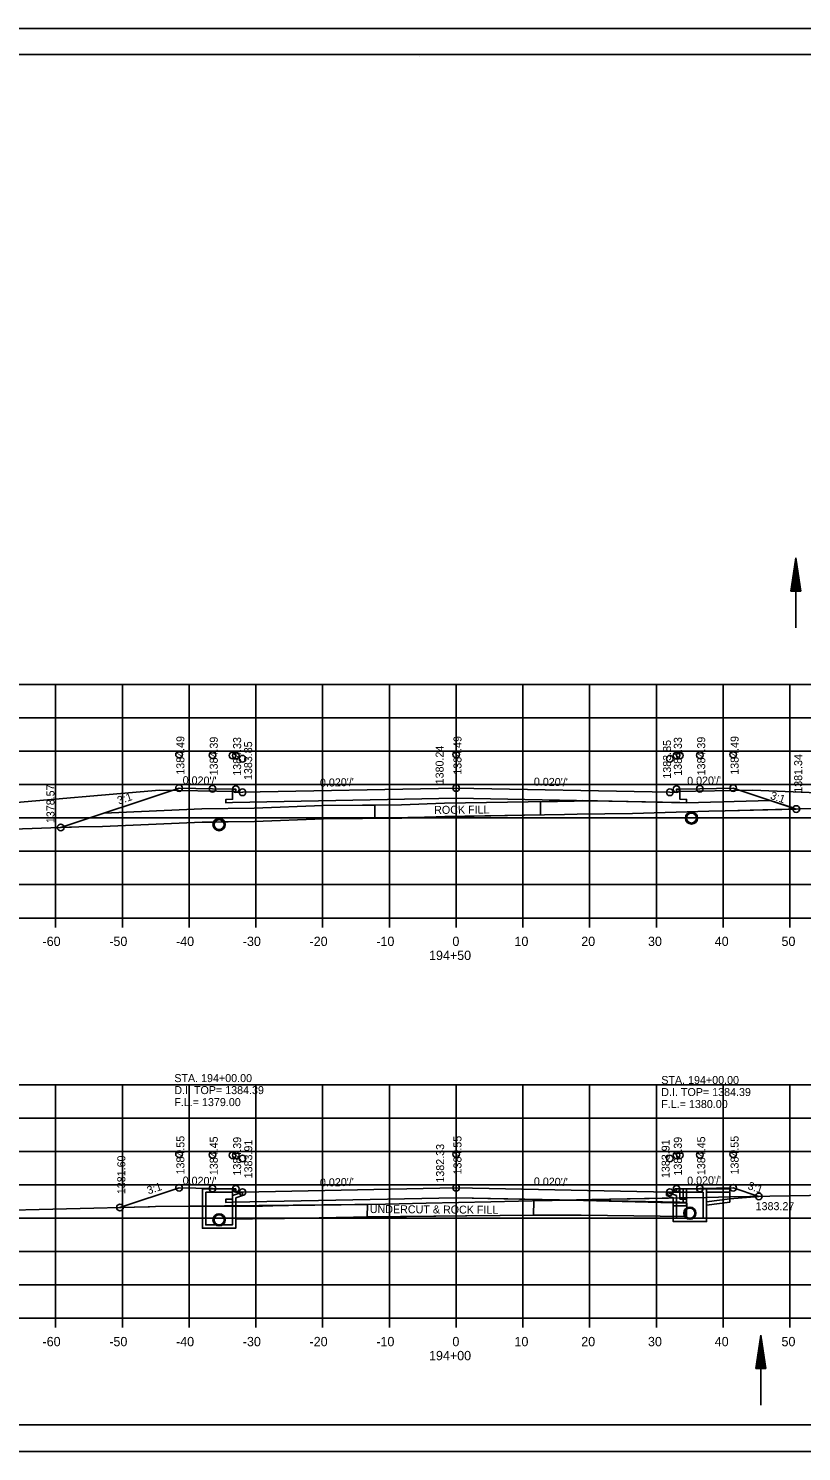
# Model space of a CAD drawing. Extents: x 1374311 to 1383814, y 384102 to 406278.
# Drawn here: x 1382576 to 1382691.8, y 400731.6 to 400945 of the extents above; entities that cross this region are included whole.
import ezdxf

# ---------------------------------------------------------------- set-up
doc = ezdxf.new("R2010")
doc.units = 0
for name, color, linetype in [('R_Axis', 7, 'Continuous'), ('R_Axis Annot', 7, 'Continuous'), ('R_Border', 7, 'Continuous'), ('R_Draft', 7, 'Continuous'), ('R_Drive', 7, 'Continuous'), ('R_Exist Surface', 7, 'Continuous'), ('R_Fin Surface', 7, 'Continuous'), ('R_Grid', 7, 'Continuous'), ('R_No Plot', 7, 'Continuous'), ('R_Water', 7, 'Continuous'), ('R_Water Annot', 7, 'Continuous'), ('R_Xsect Elev', 7, 'Continuous'), ('R_Xsect Slope', 7, 'Continuous')]:
    doc.layers.add(name, color=color, linetype=linetype)

msp = doc.modelspace()

# ---------------------------------------------------------------- linework, layer by layer
at = {"layer": 'R_Axis'}
for p, q in [((1382500.07, 400811.63), (1382780.07, 400811.63)), ((1382580.07, 400810.23), (1382580.07, 400811.63)), ((1382590.07, 400810.23), (1382590.07, 400811.63)), ((1382600.07, 400810.23), (1382600.07, 400811.63)), ((1382610.07, 400810.23), (1382610.07, 400811.63)), ((1382620.07, 400810.23), (1382620.07, 400811.63)), ((1382630.07, 400810.23), (1382630.07, 400811.63)), ((1382640.07, 400810.23), (1382640.07, 400811.63)), ((1382650.07, 400810.23), (1382650.07, 400811.63)), ((1382660.07, 400810.23), (1382660.07, 400811.63)), ((1382670.07, 400810.23), (1382670.07, 400811.63)), ((1382680.07, 400810.23), (1382680.07, 400811.63)), ((1382690.07, 400810.23), (1382690.07, 400811.63)), ((1382500.07, 400751.63), (1382780.07, 400751.63)), ((1382580.07, 400750.23), (1382580.07, 400751.63)), ((1382590.07, 400750.23), (1382590.07, 400751.63)), ((1382600.07, 400750.23), (1382600.07, 400751.63)), ((1382610.07, 400750.23), (1382610.07, 400751.63)), ((1382620.07, 400750.23), (1382620.07, 400751.63)), ((1382630.07, 400750.23), (1382630.07, 400751.63)), ((1382640.07, 400750.23), (1382640.07, 400751.63)), ((1382650.07, 400750.23), (1382650.07, 400751.63)), ((1382660.07, 400750.23), (1382660.07, 400751.63)), ((1382670.07, 400750.23), (1382670.07, 400751.63)), ((1382680.07, 400750.23), (1382680.07, 400751.63)), ((1382690.07, 400750.23), (1382690.07, 400751.63))]:
    msp.add_line(p, q, dxfattribs=at)
at = {"layer": 'R_Border'}
for p, q in [((1382482.07, 400941.09), (1382798.25, 400941.09)), ((1382634.59, 400940.83), (1382634.59, 400940.83)), ((1382634.59, 400940.83), (1382634.59, 400940.83)), ((1382798.25, 400735.63), (1382482.07, 400735.63))]:
    msp.add_line(p, q, dxfattribs=at)
at = {"layer": 'R_Draft'}
for p, q in [((1382690.22, 400860.63), (1382690.97, 400865.63)), ((1382691.72, 400860.63), (1382690.97, 400865.63)), ((1382690.35, 400860.63), (1382690.97, 400864.8)), ((1382690.48, 400860.63), (1382690.97, 400863.94)), ((1382691.6, 400860.63), (1382690.97, 400864.8)), ((1382691.47, 400860.63), (1382690.97, 400863.94)), ((1382690.6, 400860.63), (1382690.97, 400863.11)), ((1382690.73, 400860.63), (1382690.97, 400862.26)), ((1382690.86, 400860.63), (1382690.97, 400861.42)), ((1382691.35, 400860.63), (1382690.97, 400863.11)), ((1382691.22, 400860.63), (1382690.97, 400862.26)), ((1382691.09, 400860.63), (1382690.97, 400861.42)), ((1382691.72, 400860.63), (1382690.22, 400860.63)), ((1382684.96, 400744.11), (1382685.71, 400749.11)), ((1382686.46, 400744.11), (1382685.71, 400749.11)), ((1382685.08, 400744.11), (1382685.71, 400748.28)), ((1382685.21, 400744.11), (1382685.71, 400747.42)), ((1382685.34, 400744.11), (1382685.71, 400746.58)), ((1382686.33, 400744.11), (1382685.71, 400748.28)), ((1382686.21, 400744.11), (1382685.71, 400747.42)), ((1382686.08, 400744.11), (1382685.71, 400746.58)), ((1382686.46, 400744.11), (1382684.96, 400744.11)), ((1382685.46, 400744.11), (1382685.71, 400745.74)), ((1382685.59, 400744.11), (1382685.71, 400744.9)), ((1382685.95, 400744.11), (1382685.71, 400745.74)), ((1382685.83, 400744.11), (1382685.71, 400744.9))]:
    msp.add_line(p, q, dxfattribs=at)
at = {"layer": 'R_Drive'}
for p, q in [((1382595.63, 400830.81), (1382514.78, 400823.84)), ((1382595.63, 400830.81), (1382607.07, 400830.58)), ((1382684.52, 400830.81), (1382673.08, 400830.58)), ((1382684.52, 400830.81), (1382731.91, 400828.88))]:
    msp.add_line(p, q, dxfattribs=at)
at = {"layer": 'R_Exist Surface'}
for points in [[(1382500.07, 400823.34), (1382500.62, 400823.37), (1382504.52, 400823.47), (1382516.68, 400823.87), (1382525.27, 400824), (1382533.35, 400824.23), (1382545.98, 400824.39), (1382549.85, 400824.48), (1382565.95, 400824.72), (1382566.32, 400824.72), (1382568.08, 400824.75), (1382583.53, 400825.3), (1382587.09, 400825.35), (1382602.03, 400825.99), (1382609.84, 400826.1), (1382620.18, 400826.48), (1382631.95, 400826.6), (1382638.36, 400826.84), (1382656.29, 400827.14), (1382658.2, 400827.21), (1382666.5, 400827.31), (1382677.92, 400827.63), (1382680.35, 400827.68), (1382699.18, 400828.19)], [(1382500.07, 400764.64), (1382503.87, 400764.81), (1382506.65, 400764.94), (1382521.19, 400765.52), (1382527.56, 400765.84), (1382538.53, 400766.3), (1382546.59, 400766.73), (1382554.4, 400766.96), (1382564.33, 400767.55), (1382569.43, 400767.71), (1382593.91, 400768.34), (1382594.12, 400768.35), (1382595.05, 400768.36), (1382611.08, 400768.45), (1382615.67, 400768.57), (1382629.51, 400768.72), (1382635.58, 400768.88), (1382645.29, 400769.06), (1382653.54, 400769.29), (1382660.4, 400769.42), (1382677.62, 400769.73), (1382681.11, 400769.84), (1382695.94, 400770.06)]]:
    msp.add_lwpolyline(points, dxfattribs=at)
for centre in [(1382675.32, 400826.62), (1382604.56, 400825.63), (1382675.08, 400767.38), (1382604.56, 400766.38), (1382604.56, 400766.38)]:
    msp.add_circle(centre, 0.917, dxfattribs=at)
at = {"layer": 'R_Fin Surface'}
for p, q in [((1382587.31, 400827.36), (1382581.3, 400825.36)), ((1382687.12, 400829.27), (1382674.58, 400828.92)), ((1382690.54, 400828.13), (1382687.12, 400829.27)), ((1382602.03, 400825.99), (1382603.73, 400826.01)), ((1382638.36, 400826.84), (1382656.29, 400827.14)), ((1382651.7, 400769.21), (1382651.68, 400767.07)), ((1382651.7, 400769.21), (1382651.7, 400769.21)), ((1382674.62, 400768.9), (1382674.62, 400768.9)), ((1382651.68, 400767.07), (1382626.74, 400766.81))]:
    msp.add_line(p, q, dxfattribs=at)
for points in [[(1382580.83, 400825.2), (1382580.83, 400825.2), (1382598.56, 400831.11), (1382598.56, 400831.11), (1382603.56, 400831.01), (1382606.56, 400830.95), (1382606.56, 400830.95), (1382607.06, 400830.95), (1382607.06, 400830.95), (1382607.07, 400830.45), (1382608.07, 400830.47), (1382608.07, 400830.47), (1382608.07, 400830.47), (1382640.07, 400831.11), (1382640.07, 400831.11), (1382672.07, 400830.47), (1382673.07, 400830.45), (1382673.07, 400830.45), (1382673.08, 400830.95), (1382673.58, 400830.95), (1382673.58, 400830.95), (1382676.58, 400831.01), (1382676.58, 400831.01), (1382676.58, 400831.01), (1382681.58, 400831.11), (1382691.02, 400827.97), (1382691.02, 400827.97)], [(1382673.58, 400830.95), (1382673.59, 400829.43), (1382674.59, 400829.42), (1382674.58, 400828.92), (1382673.58, 400828.94), (1382640.07, 400829.61), (1382606.56, 400828.94), (1382605.56, 400828.92), (1382605.57, 400829.42), (1382606.57, 400829.43), (1382606.56, 400830.95)], [(1382587.31, 400827.36), (1382601.97, 400827.98), (1382609.79, 400828.1), (1382620.13, 400828.48), (1382631.9, 400828.6), (1382638.31, 400828.84), (1382660.29, 400829.21)], [(1382660.29, 400829.21), (1382652.7, 400829.07), (1382652.72, 400827.1), (1382627.88, 400826.61), (1382627.88, 400828.54), (1382620.13, 400828.48), (1382609.79, 400828.1), (1382601.97, 400827.98), (1382587.31, 400827.36)], [(1382656.29, 400827.14), (1382658.2, 400827.21), (1382666.5, 400827.31), (1382677.92, 400827.63)], [(1382687.12, 400829.27), (1382674.58, 400828.92), (1382659.02, 400829.24)], [(1382674.58, 400828.92), (1382673.58, 400828.94), (1382660.29, 400829.21)], [(1382677.92, 400827.63), (1382680.35, 400827.68), (1382690.52, 400827.95)], [(1382581.33, 400825.22), (1382583.53, 400825.3), (1382587.09, 400825.35), (1382602.03, 400825.99)], [(1382605.38, 400826.03), (1382609.84, 400826.1), (1382620.18, 400826.48), (1382631.95, 400826.6), (1382638.36, 400826.84)], [(1382589.71, 400768.23), (1382589.71, 400768.23), (1382598.56, 400771.18), (1382598.56, 400771.18), (1382603.56, 400771.08), (1382606.56, 400771.02), (1382606.56, 400771.02), (1382607.06, 400771.02), (1382607.06, 400771.02), (1382607.07, 400770.52), (1382608.07, 400770.54), (1382608.07, 400770.54), (1382608.07, 400770.54), (1382640.07, 400771.18), (1382640.07, 400771.18), (1382672.07, 400770.54), (1382673.07, 400770.52), (1382673.07, 400770.52), (1382673.08, 400771.02), (1382673.58, 400771.02), (1382673.58, 400771.02), (1382676.58, 400771.08), (1382676.58, 400771.08), (1382676.58, 400771.08), (1382681.58, 400771.18), (1382685.43, 400769.9), (1382685.43, 400769.9), (1382685.43, 400769.9)], [(1382673.58, 400771.02), (1382673.59, 400769.5), (1382674.59, 400769.49), (1382674.58, 400768.99), (1382673.58, 400769.01), (1382640.07, 400769.68), (1382606.56, 400769.01), (1382605.56, 400768.99), (1382605.57, 400769.49), (1382606.57, 400769.5), (1382606.56, 400771.02)], [(1382607.09, 400768.43), (1382607.07, 400766.5), (1382612.06, 400766.56), (1382614.36, 400766.58), (1382627.29, 400766.81), (1382632.61, 400766.88), (1382641.46, 400766.99), (1382651.7, 400767.07), (1382658.8, 400767.06), (1382674.58, 400766.9), (1382674.62, 400768.9)], [(1382626.74, 400766.81), (1382626.81, 400768.69), (1382607.09, 400768.43)], [(1382674.62, 400768.9), (1382657.2, 400769.31), (1382651.7, 400769.21)]]:
    msp.add_lwpolyline(points, dxfattribs=at)
for centre, radius, start, end in [((1382691.02, 400827.97), 0.5, 161.5651, 181.5318), ((1382580.83, 400825.2), 0.5, 2.0417, 18.4349), ((1382604.56, 400825.63), 0.917, 26.361, 155.3336)]:
    msp.add_arc(centre, radius, start, end, dxfattribs=at)
at = {"layer": 'R_Grid'}
for p, q in [((1382500.07, 400846.63), (1382780.07, 400846.63)), ((1382580.07, 400811.63), (1382580.07, 400846.63)), ((1382590.07, 400811.63), (1382590.07, 400846.63)), ((1382600.07, 400811.63), (1382600.07, 400846.63)), ((1382610.07, 400811.63), (1382610.07, 400846.63)), ((1382620.07, 400811.63), (1382620.07, 400846.63)), ((1382630.07, 400811.63), (1382630.07, 400846.63)), ((1382640.07, 400811.63), (1382640.07, 400846.63)), ((1382650.07, 400811.63), (1382650.07, 400846.63)), ((1382660.07, 400811.63), (1382660.07, 400846.63)), ((1382670.07, 400811.63), (1382670.07, 400846.63)), ((1382680.07, 400811.63), (1382680.07, 400846.63)), ((1382690.07, 400811.63), (1382690.07, 400846.63)), ((1382500.07, 400841.63), (1382780.07, 400841.63)), ((1382500.07, 400836.63), (1382780.07, 400836.63)), ((1382500.07, 400831.63), (1382780.07, 400831.63)), ((1382500.07, 400826.63), (1382780.07, 400826.63)), ((1382500.07, 400821.63), (1382780.07, 400821.63)), ((1382500.07, 400816.63), (1382780.07, 400816.63)), ((1382500.07, 400811.63), (1382780.07, 400811.63)), ((1382500.07, 400786.63), (1382780.07, 400786.63)), ((1382580.07, 400751.63), (1382580.07, 400786.63)), ((1382590.07, 400751.63), (1382590.07, 400786.63)), ((1382600.07, 400751.63), (1382600.07, 400786.63)), ((1382610.07, 400751.63), (1382610.07, 400786.63)), ((1382620.07, 400751.63), (1382620.07, 400786.63)), ((1382630.07, 400751.63), (1382630.07, 400786.63)), ((1382640.07, 400751.63), (1382640.07, 400786.63)), ((1382650.07, 400751.63), (1382650.07, 400786.63)), ((1382660.07, 400751.63), (1382660.07, 400786.63)), ((1382670.07, 400751.63), (1382670.07, 400786.63)), ((1382680.07, 400751.63), (1382680.07, 400786.63)), ((1382690.07, 400751.63), (1382690.07, 400786.63)), ((1382500.07, 400781.63), (1382780.07, 400781.63)), ((1382500.07, 400776.63), (1382780.07, 400776.63)), ((1382500.07, 400771.63), (1382780.07, 400771.63)), ((1382500.07, 400766.63), (1382780.07, 400766.63)), ((1382500.07, 400761.63), (1382780.07, 400761.63)), ((1382500.07, 400756.63), (1382780.07, 400756.63)), ((1382500.07, 400751.63), (1382780.07, 400751.63))]:
    msp.add_line(p, q, dxfattribs=at)
at = {"layer": 'R_No Plot'}
for p, q in [((1382469.67, 400944.98), (1382803, 400944.98)), ((1382469.67, 400731.65), (1382803, 400731.65))]:
    msp.add_line(p, q, dxfattribs=at)
for points in [[(1382469.66, 400944.98), (1382803, 400944.98), (1382803, 400731.65), (1382469.66, 400731.65)], [(1382715.99, 400941.09), (1382715.99, 400931.21), (1382751.72, 400931.21), (1382751.72, 400928.29), (1382774.92, 400928.29), (1382774.92, 400903.96), (1382798.25, 400903.96), (1382798.25, 400735.63), (1382482.07, 400735.63), (1382482.07, 400941.09)], [(1382580.83, 400825.2), (1382583.53, 400825.3), (1382587.09, 400825.35), (1382602.03, 400825.99), (1382609.84, 400826.1), (1382620.18, 400826.48), (1382631.95, 400826.6), (1382638.36, 400826.84), (1382656.29, 400827.14), (1382658.2, 400827.21), (1382666.5, 400827.31), (1382677.92, 400827.63), (1382680.35, 400827.68), (1382691.02, 400827.97), (1382681.58, 400831.11), (1382676.58, 400831.01), (1382673.58, 400830.95), (1382673.59, 400829.43), (1382674.59, 400829.42), (1382674.58, 400828.92), (1382673.58, 400828.94), (1382640.07, 400829.61), (1382606.56, 400828.94), (1382605.56, 400828.92), (1382605.57, 400829.42), (1382606.57, 400829.43), (1382606.56, 400830.95), (1382603.56, 400831.01), (1382598.56, 400831.11), (1382580.83, 400825.2)], [(1382589.71, 400768.23), (1382593.91, 400768.34), (1382594.12, 400768.35), (1382595.05, 400768.36), (1382615.67, 400768.57), (1382629.51, 400768.72), (1382635.58, 400768.88), (1382645.29, 400769.06), (1382653.54, 400769.29), (1382656.68, 400769.35), (1382640.07, 400769.68), (1382606.56, 400769.01), (1382605.56, 400768.99), (1382605.57, 400769.49), (1382606.57, 400769.5), (1382606.56, 400771.02), (1382603.56, 400771.08), (1382598.56, 400771.18), (1382589.71, 400768.23)], [(1382656.68, 400769.35), (1382660.4, 400769.42), (1382673.59, 400769.66), (1382673.59, 400769.5), (1382674.59, 400769.49), (1382674.58, 400768.99), (1382673.58, 400769.01)], [(1382673.59, 400769.66), (1382677.62, 400769.73), (1382681.11, 400769.84), (1382685.42, 400769.9), (1382681.58, 400771.18), (1382676.58, 400771.08), (1382673.58, 400771.02)]]:
    msp.add_lwpolyline(points, close=True, dxfattribs=at)
for centre in [(1382598.56, 400836.15), (1382598.56, 400836.15), (1382603.56, 400836.05), (1382603.56, 400836.05), (1382606.56, 400835.99), (1382606.56, 400835.99), (1382607.06, 400835.99), (1382607.06, 400835.99), (1382608.07, 400835.51), (1382608.07, 400835.51), (1382640.07, 400836.15), (1382640.07, 400836.15), (1382672.07, 400835.51), (1382672.07, 400835.51), (1382673.08, 400835.99), (1382673.08, 400835.99), (1382673.58, 400835.99), (1382673.58, 400835.99), (1382676.58, 400836.05), (1382676.58, 400836.05), (1382681.58, 400836.15), (1382681.58, 400836.15), (1382598.56, 400831.11), (1382603.56, 400831.01), (1382640.07, 400831.11), (1382676.58, 400831.01), (1382681.58, 400831.11), (1382607.06, 400830.95), (1382608.07, 400830.47), (1382672.07, 400830.47), (1382673.08, 400830.95), (1382691.02, 400827.97), (1382580.83, 400825.2), (1382580.83, 400825.2), (1382598.56, 400776.22), (1382598.56, 400776.22), (1382603.56, 400776.12), (1382603.56, 400776.12), (1382606.56, 400776.06), (1382606.56, 400776.06), (1382607.06, 400776.06), (1382607.06, 400776.06), (1382608.07, 400775.58), (1382608.07, 400775.58), (1382640.07, 400776.22), (1382640.07, 400776.22), (1382672.07, 400775.58), (1382672.07, 400775.58), (1382673.08, 400776.06), (1382673.08, 400776.06), (1382673.58, 400776.06), (1382673.58, 400776.06), (1382676.58, 400776.12), (1382676.58, 400776.12), (1382681.58, 400776.22), (1382681.58, 400776.22), (1382598.56, 400771.18), (1382603.56, 400771.08), (1382607.06, 400771.02), (1382608.07, 400770.54), (1382640.07, 400771.18), (1382672.07, 400770.54), (1382673.08, 400771.02), (1382676.58, 400771.08), (1382681.58, 400771.18), (1382685.42, 400769.9), (1382589.71, 400768.23), (1382589.71, 400768.23)]:
    msp.add_circle(centre, 0.5, dxfattribs=at)
at = {"layer": 'R_Water'}
for p, q in [((1382690.97, 400855.13), (1382690.97, 400865.63)), ((1382602.06, 400771.02), (1382606.81, 400771.02)), ((1382602.06, 400769.52), (1382602.06, 400771.02)), ((1382602.56, 400769.52), (1382602.56, 400770.52)), ((1382602.56, 400770.52), (1382606.56, 400770.52)), ((1382606.89, 400770.85), (1382606.56, 400770.52)), ((1382608.06, 400770.54), (1382606.56, 400770.02)), ((1382606.56, 400769.52), (1382606.56, 400770.02)), ((1382606.89, 400770.85), (1382606.81, 400771.02)), ((1382608.06, 400770.01), (1382607.06, 400769.66)), ((1382607.06, 400769.52), (1382607.06, 400769.66)), ((1382671.58, 400770.54), (1382673.08, 400770.02)), ((1382671.58, 400770.01), (1382672.58, 400769.66)), ((1382672.58, 400769.52), (1382672.58, 400769.66)), ((1382672.75, 400770.85), (1382672.83, 400771.02)), ((1382672.75, 400770.85), (1382673.08, 400770.52)), ((1382677.58, 400771.02), (1382672.83, 400771.02)), ((1382677.08, 400770.52), (1382673.08, 400770.52)), ((1382673.08, 400769.52), (1382673.08, 400770.02)), ((1382677.08, 400769.52), (1382677.08, 400770.52)), ((1382677.58, 400769.52), (1382677.58, 400771.02)), ((1382681.09, 400769.02), (1382681.09, 400771.02)), ((1382677.59, 400768.58), (1382681.09, 400769.02)), ((1382685.71, 400738.61), (1382685.71, 400749.11))]:
    msp.add_line(p, q, dxfattribs=at)
for points in [[(1382608.06, 400770.01), (1382608.06, 400770.54)], [(1382671.58, 400770.01), (1382671.58, 400770.54)], [(1382674.59, 400771.03), (1382674.59, 400768.5), (1382672.59, 400768.5), (1382672.59, 400769), (1382674.09, 400769), (1382674.09, 400771.02)], [(1382677.58, 400771.02), (1382679.09, 400771.02), (1382681.09, 400771.02)], [(1382677.58, 400770.52), (1382679.09, 400770.52), (1382681.09, 400770.52)], [(1382677.58, 400769.08), (1382681.09, 400769.52), (1382685.43, 400769.9)], [(1382607.06, 400769.52), (1382607.06, 400765.13), (1382604.56, 400765.13), (1382602.06, 400765.13), (1382602.06, 400769.52)], [(1382606.56, 400769.52), (1382606.56, 400765.63), (1382604.56, 400765.63), (1382602.56, 400765.63), (1382602.56, 400769.52)], [(1382677.58, 400769.52), (1382677.58, 400766.13), (1382675.08, 400766.13), (1382672.58, 400766.13), (1382672.58, 400769.52)], [(1382677.08, 400769.52), (1382677.08, 400766.63), (1382675.08, 400766.63), (1382673.08, 400766.63), (1382673.08, 400769.52)]]:
    msp.add_lwpolyline(points, dxfattribs=at)
for centre in [(1382675.32, 400826.62), (1382604.56, 400825.63), (1382675.08, 400767.38), (1382604.56, 400766.38), (1382604.56, 400766.38)]:
    msp.add_circle(centre, 0.75, dxfattribs=at)

# ---------------------------------------------------------------- texts
at = {"layer": 'R_Axis Annot'}
for s, p in [('-60', (1382578.11, 400807.43)), ('-50', (1382588.11, 400807.43)), ('-40', (1382598.11, 400807.43)), ('-30', (1382608.11, 400807.43)), ('-20', (1382618.11, 400807.43)), ('-10', (1382628.11, 400807.43)), ('0', (1382639.51, 400807.43)), ('10', (1382648.81, 400807.43)), ('20', (1382658.81, 400807.43)), ('30', (1382668.81, 400807.43)), ('40', (1382678.81, 400807.43)), ('50', (1382688.81, 400807.43)), ('194+50', (1382636.01, 400805.33)), ('-60', (1382578.11, 400747.43)), ('-50', (1382588.11, 400747.43)), ('-40', (1382598.11, 400747.43)), ('-30', (1382608.11, 400747.43)), ('-20', (1382618.11, 400747.43)), ('-10', (1382628.11, 400747.43)), ('0', (1382639.51, 400747.43)), ('10', (1382648.81, 400747.43)), ('20', (1382658.81, 400747.43)), ('30', (1382668.81, 400747.43)), ('40', (1382678.81, 400747.43)), ('50', (1382688.81, 400747.43)), ('194+00', (1382636.01, 400745.33))]:
    msp.add_text(s, height=1.4, dxfattribs=at).set_placement(p)
at = {"layer": 'R_Fin Surface'}
for s, rotation, p in [('ROCK FILL', 0.4951, (1382636.78, 400827.23)), ('UNDERCUT & ROCK FILL', 359.6486, (1382627.13, 400767.4))]:
    msp.add_text(s, height=1.2, rotation=rotation, dxfattribs=at).set_placement(p)
at = {"layer": 'R_Water Annot'}
for s, p in [('STA. 194+00.00', (1382597.85, 400787.03)), ('STA. 194+00.00', (1382670.8, 400786.74)), ('D.I. TOP= 1384.39', (1382597.85, 400785.23)), ('F.L.= 1379.00', (1382597.85, 400783.43)), ('D.I. TOP= 1384.39', (1382670.8, 400784.94)), ('F.L.= 1380.00', (1382670.8, 400783.14))]:
    msp.add_text(s, height=1.2, dxfattribs=at).set_placement(p)
at = {"layer": 'R_Xsect Elev'}
for s, p in [('1384.49', (1382599.36, 400833.11)), ('1384.39', (1382604.36, 400833.01)), ('1384.33', (1382607.86, 400832.95)), ('1383.85', (1382609.51, 400832.31)), ('1384.49', (1382640.87, 400833.11)), ('1383.85', (1382672.26, 400832.52)), ('1384.33', (1382673.88, 400832.95)), ('1384.39', (1382677.38, 400833.01)), ('1384.49', (1382682.38, 400833.11)), ('1380.24', (1382638.19, 400831.67)), ('1381.34', (1382691.91, 400830.4)), ('1378.57', (1382579.9, 400825.85)), ('1384.55', (1382599.36, 400773.18)), ('1384.45', (1382604.36, 400773.08)), ('1384.39', (1382607.86, 400773.02)), ('1383.91', (1382609.53, 400772.6)), ('1384.55', (1382640.87, 400773.18)), ('1383.91', (1382672.05, 400772.64)), ('1384.39', (1382673.88, 400773.02)), ('1384.45', (1382677.38, 400773.08)), ('1384.55', (1382682.38, 400773.18)), ('1382.33', (1382638.27, 400771.96)), ('1381.60', (1382590.51, 400770.23))]:
    msp.add_text(s, height=1.2, rotation=90, dxfattribs=at).set_placement(p)
msp.add_text('1383.27', height=1.2, dxfattribs=at).set_placement((1382684.93, 400767.83))
at = {"layer": 'R_Xsect Slope'}
for s, rotation, p in [("0.020'/'", 358.8542, (1382599.09, 400831.7)), ("0.020'/'", 1.1458, (1382619.68, 400831.31)), ("0.020'/'", 358.8542, (1382651.7, 400831.48)), ("0.020'/'", 1.1458, (1382674.69, 400831.58)), ('3:1', 18.4349, (1382589.54, 400828.63)), ('3:1', 341.5651, (1382687.02, 400829.51)), ('3:1', 18.4349, (1382593.98, 400770.18)), ("0.020'/'", 358.8542, (1382599.09, 400771.68)), ("0.020'/'", 1.1458, (1382619.68, 400771.37)), ("0.020'/'", 358.8542, (1382651.7, 400771.55)), ("0.020'/'", 1.1458, (1382674.69, 400771.64)), ('3:1', 341.5651, (1382683.66, 400771.01))]:
    msp.add_text(s, height=1.2, rotation=rotation, dxfattribs=at).set_placement(p)

doc.saveas('drawing.dxf')
